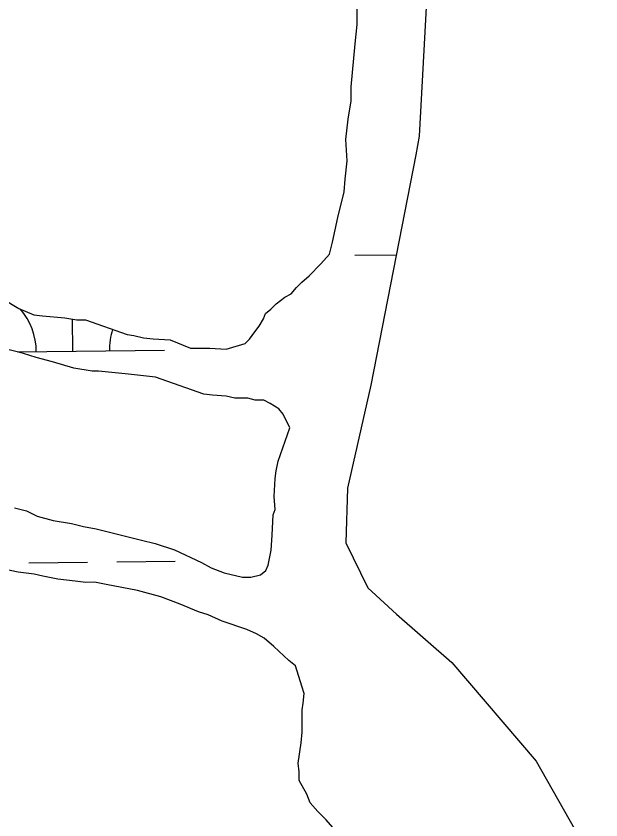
# Model space of a CAD drawing. Extents: x 3683613 to 3738215, y 469626 to 495384.
# Drawn here: x 3715861.4 to 3716180.9, y 479456 to 479895.5 of the extents above; entities that cross this region are included whole.
import ezdxf

# ---------------------------------------------------------------- set-up
doc = ezdxf.new("R2010")
doc.units = 0
doc.layers.add('V-TOPO-SHOR', color=7, linetype='Continuous')
doc.layers.add('V-WETL-SWMP', color=7, linetype='Continuous')

msp = doc.modelspace()

# ---------------------------------------------------------------- linework, layer by layer
at = {"layer": 'V-TOPO-SHOR'}
for p, q in [((3716085.67, 479903.55), (3716081.58, 479829.83)), ((3716047.7, 479890.77), (3716047.64, 479900.15)), ((3716046.59, 479880.22), (3716047.7, 479890.77)), ((3716044.38, 479856.78), (3716046.59, 479880.22)), ((3716044.42, 479849.16), (3716044.38, 479856.78)), ((3716042.72, 479839.19), (3716044.42, 479849.16)), ((3716041.61, 479828.06), (3716042.72, 479839.19)), ((3716042.27, 479816.34), (3716041.61, 479828.06)), ((3716081.58, 479829.83), (3716079.73, 479819.6)), ((3716079.73, 479819.6), (3716055.26, 479693.71)), ((3716041.15, 479806.38), (3716042.27, 479816.34)), ((3716040.61, 479799.35), (3716041.15, 479806.38)), ((3716037.17, 479785.27), (3716040.61, 479799.35)), ((3716034.32, 479771.78), (3716037.17, 479785.27)), ((3716032.6, 479765.32), (3716034.32, 479771.78)), ((3716027.95, 479760.02), (3716032.6, 479765.32)), ((3716021.54, 479753.54), (3716027.95, 479760.02)), ((3716017.46, 479750.01), (3716021.54, 479753.54)), ((3716011.64, 479743.53), (3716014.55, 479747.06)), ((3716014.55, 479747.06), (3716017.46, 479750.01)), ((3716008.13, 479741.75), (3716011.64, 479743.53)), ((3715854.07, 479740.86), (3715862.89, 479735.64)), ((3716000.56, 479735.26), (3716003.47, 479738.21)), ((3716003.47, 479738.21), (3716008.13, 479741.75)), ((3715862.89, 479735.64), (3715871.11, 479732.18)), ((3715997.64, 479732.9), (3716000.56, 479735.26)), ((3715871.11, 479732.18), (3715875.8, 479731.62)), ((3715875.8, 479731.62), (3715888.11, 479730.52)), ((3715888.11, 479730.52), (3715894.56, 479729.38)), ((3715894.56, 479729.38), (3715899.25, 479729.41)), ((3715899.25, 479729.41), (3715922.14, 479721.34)), ((3715994.17, 479725.85), (3715996.49, 479729.97)), ((3715996.49, 479729.97), (3715997.64, 479732.9)), ((3715991.84, 479722.91), (3715994.17, 479725.85)), ((3715922.14, 479721.34), (3715925.66, 479720.77)), ((3715925.66, 479720.77), (3715930.94, 479719.63)), ((3715988.93, 479718.79), (3715991.84, 479722.91)), ((3715930.94, 479719.63), (3715936.21, 479719.08)), ((3715936.21, 479719.08), (3715945.59, 479718.54)), ((3715945.59, 479718.54), (3715956.74, 479713.92)), ((3715976.08, 479713.45), (3715986.61, 479716.44)), ((3715986.61, 479716.44), (3715988.93, 479718.79)), ((3715865.37, 479711.05), (3715854.23, 479713.92)), ((3715956.74, 479713.92), (3715967.29, 479713.98)), ((3715967.29, 479713.98), (3715976.08, 479713.45)), ((3715872.42, 479708.75), (3715865.37, 479711.05)), ((3715881.22, 479706.46), (3715872.42, 479708.75)), ((3715892.95, 479703.01), (3715881.22, 479706.46)), ((3715902.92, 479701.31), (3715892.95, 479703.01)), ((3715906.44, 479701.33), (3715902.92, 479701.31)), ((3715922.85, 479699.67), (3715906.44, 479701.33)), ((3715937.5, 479697.99), (3715922.85, 479699.67)), ((3715963.92, 479688.77), (3715937.5, 479697.99)), ((3716055.26, 479693.71), (3716042.51, 479637.29)), ((3715968.61, 479688.21), (3715963.92, 479688.77)), ((3715976.23, 479687.67), (3715968.61, 479688.21)), ((3715980.92, 479686.53), (3715976.23, 479687.67)), ((3715987.95, 479686.57), (3715980.92, 479686.53)), ((3715992.06, 479685.42), (3715987.95, 479686.57)), ((3715996.74, 479685.45), (3715992.06, 479685.42)), ((3716000.27, 479683.71), (3715996.74, 479685.45)), ((3716004.97, 479680.81), (3716000.27, 479683.71)), ((3716007.33, 479677.89), (3716004.97, 479680.81)), ((3716010.89, 479670.3), (3716007.33, 479677.89)), ((3716009.74, 479666.78), (3716010.89, 479670.3)), ((3716004.55, 479652.1), (3716009.74, 479666.78)), ((3716003.41, 479646.82), (3716004.55, 479652.1)), ((3716002.85, 479642.72), (3716003.41, 479646.82)), ((3716002.32, 479632.76), (3716002.85, 479642.72)), ((3716042.51, 479637.29), (3716041.49, 479607.57)), ((3716002.94, 479625.73), (3716002.32, 479632.76)), ((3715860.59, 479626.67), (3715867.04, 479624.95)), ((3715867.04, 479624.95), (3715872.92, 479622.05)), ((3716001.79, 479622.8), (3716002.94, 479625.73)), ((3715872.92, 479622.05), (3715881.72, 479619.76)), ((3715881.72, 479619.76), (3715891.69, 479618.06)), ((3716001.27, 479611.66), (3716001.79, 479622.8)), ((3715891.69, 479618.06), (3715898.14, 479616.34)), ((3715898.14, 479616.34), (3715905.17, 479615.21)), ((3715905.17, 479615.21), (3715929.82, 479608.91)), ((3716000.73, 479603.46), (3716001.27, 479611.66)), ((3715929.82, 479608.91), (3715937.44, 479607.19)), ((3715937.44, 479607.19), (3715948, 479603.74)), ((3716041.49, 479607.57), (3716053.52, 479582.92)), ((3715948, 479603.74), (3715962.69, 479596.8)), ((3715999.02, 479595.25), (3716000.73, 479603.46)), ((3715862.55, 479591.53), (3715853.75, 479593.24)), ((3715962.69, 479596.8), (3715967.98, 479593.9)), ((3715967.98, 479593.9), (3715975.02, 479591.01)), ((3715997.86, 479592.31), (3715999.02, 479595.25)), ((3715871.34, 479590.41), (3715862.55, 479591.53)), ((3715876.03, 479589.27), (3715871.34, 479590.41)), ((3715884.25, 479587.56), (3715876.03, 479589.27)), ((3715975.02, 479591.01), (3715985, 479588.72)), ((3715985, 479588.72), (3715989.68, 479588.75)), ((3715989.68, 479588.75), (3715994.95, 479589.95)), ((3715994.95, 479589.95), (3715997.86, 479592.31)), ((3715893.62, 479586.44), (3715884.25, 479587.56)), ((3715899.49, 479585.89), (3715893.62, 479586.44)), ((3715904.17, 479585.91), (3715899.49, 479585.89)), ((3715910.62, 479584.78), (3715904.17, 479585.91)), ((3715927.63, 479581.36), (3715910.62, 479584.78)), ((3715940.54, 479577.92), (3715927.63, 479581.36)), ((3716053.52, 479582.92), (3716069.29, 479568.51)), ((3715951.11, 479573.88), (3715940.54, 479577.92)), ((3715961.09, 479569.84), (3715951.11, 479573.88)), ((3715966.37, 479568.11), (3715961.09, 479569.84)), ((3715974.01, 479564.64), (3715966.37, 479568.11)), ((3716069.29, 479568.51), (3716099.4, 479542.06)), ((3715987.51, 479560.03), (3715974.01, 479564.64)), ((3715992.79, 479557.72), (3715987.51, 479560.03)), ((3715996.9, 479555.4), (3715992.79, 479557.72)), ((3716002.2, 479550.74), (3715996.9, 479555.4)), ((3716010.45, 479543.18), (3716002.2, 479550.74)), ((3716013.98, 479540.27), (3716010.45, 479543.18)), ((3716017.56, 479529.16), (3716013.98, 479540.27)), ((3716099.4, 479542.06), (3716145.59, 479488.13)), ((3716018.75, 479525.06), (3716017.56, 479529.16)), ((3716018.2, 479519.79), (3716018.75, 479525.06)), ((3716017.63, 479516.27), (3716018.2, 479519.79)), ((3716017.7, 479503.97), (3716017.63, 479516.27)), ((3716017.15, 479498.11), (3716017.7, 479503.97)), ((3716015.46, 479486.97), (3716017.15, 479498.11)), ((3716145.59, 479488.13), (3716180.89, 479425.81)), ((3716016.07, 479482.28), (3716015.46, 479486.97)), ((3716016.1, 479477.6), (3716016.07, 479482.28)), ((3716020.24, 479470.01), (3716016.1, 479477.6)), ((3716022.03, 479465.33), (3716020.24, 479470.01)), ((3716026.15, 479460.67), (3716022.03, 479465.33)), ((3716030.87, 479456.01), (3716026.15, 479460.67)), ((3716034.41, 479451.93), (3716030.87, 479456.01))]:
    msp.add_line(p, q, dxfattribs=at)
at = {"layer": 'V-WETL-SWMP'}
for p, q in [((3716085.67, 479903.55), (3716081.58, 479829.83)), ((3716047.7, 479890.77), (3716047.64, 479900.15)), ((3716046.59, 479880.22), (3716047.7, 479890.77)), ((3716044.38, 479856.78), (3716046.59, 479880.22)), ((3716044.42, 479849.16), (3716044.38, 479856.78)), ((3716042.72, 479839.19), (3716044.42, 479849.16)), ((3716041.61, 479828.06), (3716042.72, 479839.19)), ((3716042.27, 479816.34), (3716041.61, 479828.06)), ((3716081.58, 479829.83), (3716079.73, 479819.6)), ((3716079.73, 479819.6), (3716055.26, 479693.71)), ((3716041.15, 479806.38), (3716042.27, 479816.34)), ((3716040.61, 479799.35), (3716041.15, 479806.38)), ((3716037.17, 479785.27), (3716040.61, 479799.35)), ((3716034.32, 479771.78), (3716037.17, 479785.27)), ((3716032.6, 479765.32), (3716034.32, 479771.78)), ((3716027.95, 479760.02), (3716032.6, 479765.32)), ((3716046.4, 479764.76), (3716069.12, 479765.02)), ((3716021.54, 479753.54), (3716027.95, 479760.02)), ((3716017.46, 479750.01), (3716021.54, 479753.54)), ((3716011.64, 479743.53), (3716014.55, 479747.06)), ((3716014.55, 479747.06), (3716017.46, 479750.01)), ((3716008.13, 479741.75), (3716011.64, 479743.53)), ((3715854.07, 479740.86), (3715862.89, 479735.64)), ((3716000.56, 479735.26), (3716003.47, 479738.21)), ((3716003.47, 479738.21), (3716008.13, 479741.75)), ((3715862.89, 479735.64), (3715871.11, 479732.18)), ((3715997.64, 479732.9), (3716000.56, 479735.26)), ((3715871.11, 479732.18), (3715875.8, 479731.62)), ((3715875.8, 479731.62), (3715888.11, 479730.52)), ((3715888.11, 479730.52), (3715894.56, 479729.38)), ((3715892.41, 479712.22), (3715892.21, 479729.8)), ((3715894.56, 479729.38), (3715899.25, 479729.41)), ((3715899.25, 479729.41), (3715922.14, 479721.34)), ((3715994.17, 479725.85), (3715996.49, 479729.97)), ((3715996.49, 479729.97), (3715997.64, 479732.9)), ((3715991.84, 479722.91), (3715994.17, 479725.85)), ((3715922.14, 479721.34), (3715925.66, 479720.77)), ((3715925.66, 479720.77), (3715930.94, 479719.63)), ((3715988.93, 479718.79), (3715991.84, 479722.91)), ((3715930.94, 479719.63), (3715936.21, 479719.08)), ((3715936.21, 479719.08), (3715945.59, 479718.54)), ((3715945.59, 479718.54), (3715956.74, 479713.92)), ((3715976.08, 479713.45), (3715986.61, 479716.44)), ((3715986.61, 479716.44), (3715988.93, 479718.79)), ((3715865.37, 479711.05), (3715854.23, 479713.92)), ((3715862.19, 479711.87), (3715942.41, 479712.8)), ((3715956.74, 479713.92), (3715967.29, 479713.98)), ((3715967.29, 479713.98), (3715976.08, 479713.45)), ((3715872.42, 479708.75), (3715865.37, 479711.05)), ((3715881.22, 479706.46), (3715872.42, 479708.75)), ((3715892.95, 479703.01), (3715881.22, 479706.46)), ((3715902.92, 479701.31), (3715892.95, 479703.01)), ((3715906.44, 479701.33), (3715902.92, 479701.31)), ((3715922.85, 479699.67), (3715906.44, 479701.33)), ((3715937.5, 479697.99), (3715922.85, 479699.67)), ((3715963.92, 479688.77), (3715937.5, 479697.99)), ((3716055.26, 479693.71), (3716042.51, 479637.29)), ((3715968.61, 479688.21), (3715963.92, 479688.77)), ((3715976.23, 479687.67), (3715968.61, 479688.21)), ((3715980.92, 479686.53), (3715976.23, 479687.67)), ((3715987.95, 479686.57), (3715980.92, 479686.53)), ((3715992.06, 479685.42), (3715987.95, 479686.57)), ((3715996.74, 479685.45), (3715992.06, 479685.42)), ((3716000.27, 479683.71), (3715996.74, 479685.45)), ((3716004.97, 479680.81), (3716000.27, 479683.71)), ((3716007.33, 479677.89), (3716004.97, 479680.81)), ((3716010.89, 479670.3), (3716007.33, 479677.89)), ((3716009.74, 479666.78), (3716010.89, 479670.3)), ((3716004.55, 479652.1), (3716009.74, 479666.78)), ((3716003.41, 479646.82), (3716004.55, 479652.1)), ((3716002.85, 479642.72), (3716003.41, 479646.82)), ((3716002.32, 479632.76), (3716002.85, 479642.72)), ((3716042.51, 479637.29), (3716041.49, 479607.57)), ((3716002.94, 479625.73), (3716002.32, 479632.76)), ((3715860.59, 479626.67), (3715867.04, 479624.95)), ((3715867.04, 479624.95), (3715872.92, 479622.05)), ((3716001.79, 479622.8), (3716002.94, 479625.73)), ((3715872.92, 479622.05), (3715881.72, 479619.76)), ((3715881.72, 479619.76), (3715891.69, 479618.06)), ((3716001.27, 479611.66), (3716001.79, 479622.8)), ((3715891.69, 479618.06), (3715898.14, 479616.34)), ((3715898.14, 479616.34), (3715905.17, 479615.21)), ((3715905.17, 479615.21), (3715929.82, 479608.91)), ((3716000.73, 479603.46), (3716001.27, 479611.66)), ((3715929.82, 479608.91), (3715937.44, 479607.19)), ((3715937.44, 479607.19), (3715948, 479603.74)), ((3716041.49, 479607.57), (3716053.52, 479582.92)), ((3715948, 479603.74), (3715962.69, 479596.8)), ((3715999.02, 479595.25), (3716000.73, 479603.46)), ((3715916.34, 479597.06), (3715948.34, 479597.43)), ((3715862.55, 479591.53), (3715853.75, 479593.24)), ((3715868.35, 479596.5), (3715900.35, 479596.88)), ((3715962.69, 479596.8), (3715967.98, 479593.9)), ((3715967.98, 479593.9), (3715975.02, 479591.01)), ((3715997.86, 479592.31), (3715999.02, 479595.25)), ((3715871.34, 479590.41), (3715862.55, 479591.53)), ((3715876.03, 479589.27), (3715871.34, 479590.41)), ((3715884.25, 479587.56), (3715876.03, 479589.27)), ((3715975.02, 479591.01), (3715985, 479588.72)), ((3715985, 479588.72), (3715989.68, 479588.75)), ((3715989.68, 479588.75), (3715994.95, 479589.95)), ((3715994.95, 479589.95), (3715997.86, 479592.31)), ((3715893.62, 479586.44), (3715884.25, 479587.56)), ((3715899.49, 479585.89), (3715893.62, 479586.44)), ((3715904.17, 479585.91), (3715899.49, 479585.89)), ((3715910.62, 479584.78), (3715904.17, 479585.91)), ((3715927.63, 479581.36), (3715910.62, 479584.78)), ((3715940.54, 479577.92), (3715927.63, 479581.36)), ((3716053.52, 479582.92), (3716069.29, 479568.51)), ((3715951.11, 479573.88), (3715940.54, 479577.92)), ((3715961.09, 479569.84), (3715951.11, 479573.88)), ((3715966.37, 479568.11), (3715961.09, 479569.84)), ((3715974.01, 479564.64), (3715966.37, 479568.11)), ((3716069.29, 479568.51), (3716099.4, 479542.06)), ((3715987.51, 479560.03), (3715974.01, 479564.64)), ((3715992.79, 479557.72), (3715987.51, 479560.03)), ((3715996.9, 479555.4), (3715992.79, 479557.72)), ((3716002.2, 479550.74), (3715996.9, 479555.4)), ((3716010.45, 479543.18), (3716002.2, 479550.74)), ((3716013.98, 479540.27), (3716010.45, 479543.18)), ((3716017.56, 479529.16), (3716013.98, 479540.27)), ((3716099.4, 479542.06), (3716145.59, 479488.13)), ((3716018.75, 479525.06), (3716017.56, 479529.16)), ((3716018.2, 479519.79), (3716018.75, 479525.06)), ((3716017.63, 479516.27), (3716018.2, 479519.79)), ((3716017.7, 479503.97), (3716017.63, 479516.27)), ((3716017.15, 479498.11), (3716017.7, 479503.97)), ((3716015.46, 479486.97), (3716017.15, 479498.11)), ((3716145.59, 479488.13), (3716180.89, 479425.81)), ((3716016.07, 479482.28), (3716015.46, 479486.97)), ((3716016.1, 479477.6), (3716016.07, 479482.28)), ((3716020.24, 479470.01), (3716016.1, 479477.6)), ((3716022.03, 479465.33), (3716020.24, 479470.01)), ((3716026.15, 479460.67), (3716022.03, 479465.33)), ((3716030.87, 479456.01), (3716026.15, 479460.67)), ((3716034.41, 479451.93), (3716030.87, 479456.01))]:
    msp.add_line(p, q, dxfattribs=at)
for centre, start, end in [((3715837.17, 479712.06), 359.8949, 41.3212), ((3715947.64, 479713.34), 162.1047, 181.4385)]:
    msp.add_arc(centre, 35.25, start, end, dxfattribs=at)

doc.saveas('drawing.dxf')
